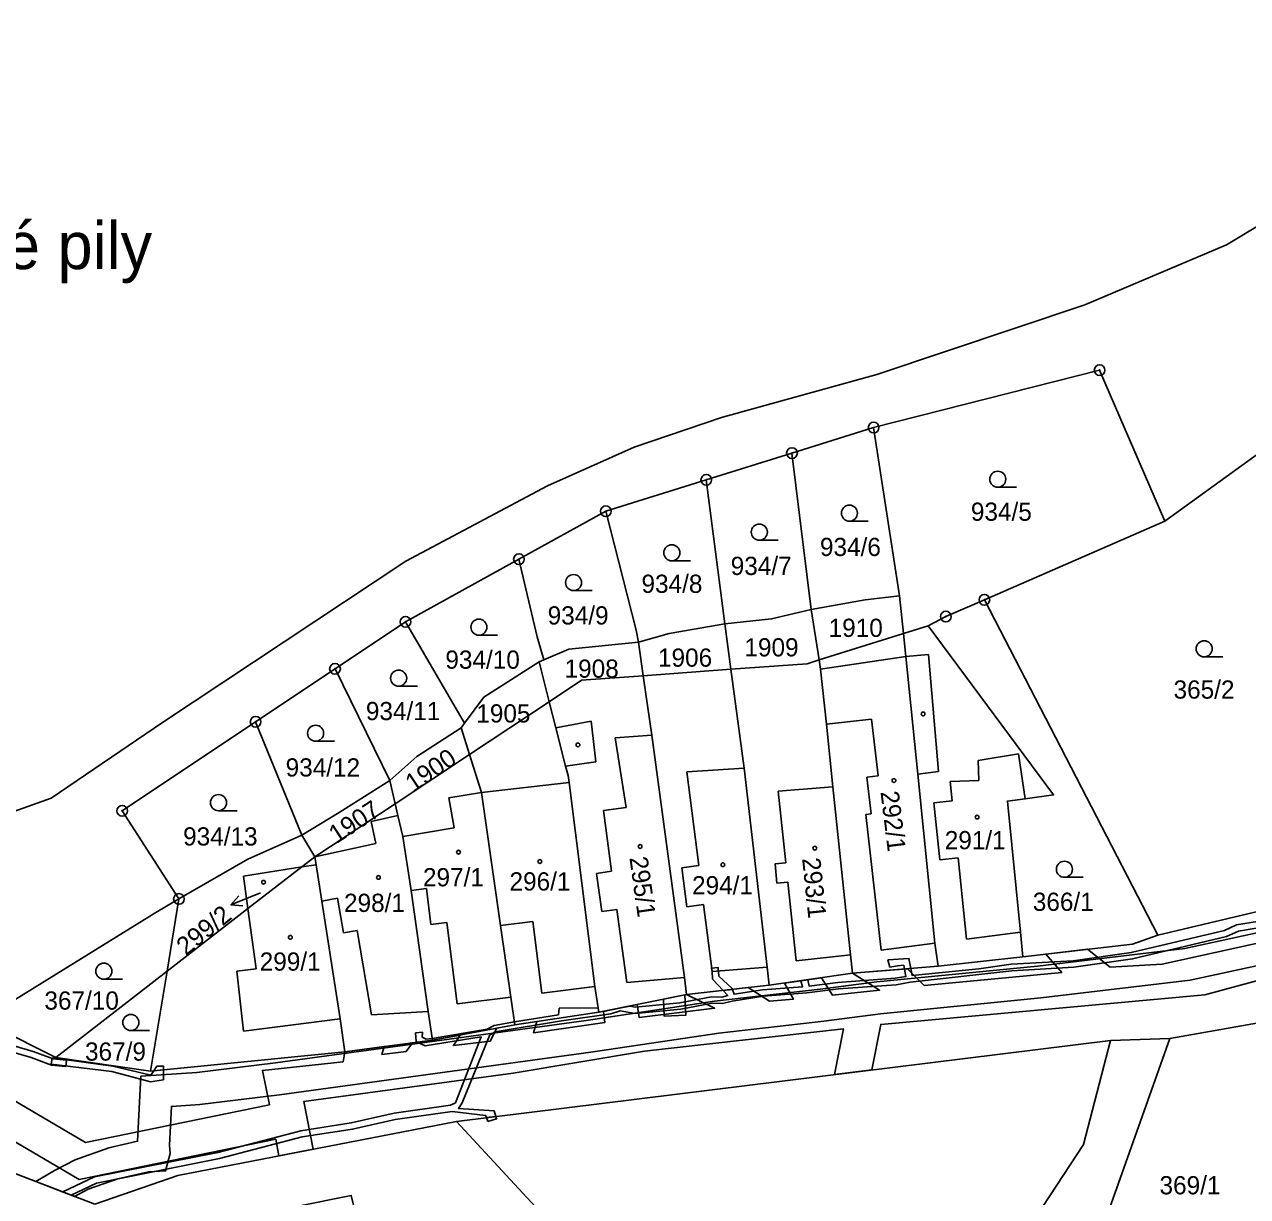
# Model space of a CAD drawing. Extents: x -680203 to -673936, y -1102717 to -1093650.
# Drawn here: x -679803 to -679688.8, y -1097871.2 to -1097761.8 of the extents above; entities that cross this region are included whole.
import ezdxf

# ---------------------------------------------------------------- set-up
doc = ezdxf.new("R2010")
doc.units = 0
for name, color, linetype in [('SOxx02xx_Koleje_param další_Popis10', 7, 'Continuous'), ('SOxx02xx_Staničení_Popis10', 7, 'Continuous'), ('SOxxxxxx_Koleje_hlavní_body_Popis10', 7, 'Continuous'), ('SOxxxxxx_Koleje_LN_parametry_Popis10', 7, 'Continuous'), ('SOxxxxxx_Koleje_param další_Popis10', 7, 'Continuous'), ('SOxxxxxx_Osa_bod_P', 7, 'Continuous'), ('SOxxxxxx_Staničení_Popis10', 7, 'Continuous'), ('x_prac', 7, 'Continuous')]:
    doc.layers.add(name, color=color, linetype=linetype)

msp = doc.modelspace()

# ---------------------------------------------------------------- linework, layer by layer
at = {"layer": 'SOxx02xx_Koleje_param další_Popis10'}
for centre, radius in [((-679702.58, -1097794.05), 0.5), ((-679702.58, -1097794.05), 0.0303), ((-679723.68, -1097799.41), 0.5), ((-679723.68, -1097799.41), 0.0303), ((-679731.3, -1097801.79), 0.5), ((-679731.3, -1097801.79), 0.0303), ((-679739.3, -1097804.29), 0.5), ((-679739.3, -1097804.29), 0.0303), ((-679748.68, -1097807.22), 0.5), ((-679748.68, -1097807.22), 0.0303), ((-679756.79, -1097811.69), 0.5), ((-679756.79, -1097811.69), 0.0303), ((-679713.34, -1097815.49), 0.5), ((-679713.34, -1097815.49), 0.0303), ((-679767.38, -1097817.54), 0.5), ((-679716.94, -1097817.05), 0.5), ((-679716.94, -1097817.05), 0.0303), ((-679767.38, -1097817.54), 0.0303), ((-679773.96, -1097821.93), 0.5), ((-679773.96, -1097821.93), 0.0303), ((-679781.37, -1097826.87), 0.5), ((-679781.37, -1097826.87), 0.0303), ((-679793.83, -1097835.18), 0.5), ((-679793.83, -1097835.18), 0.0303), ((-679788.53, -1097843.41), 0.5), ((-679788.53, -1097843.41), 0.0303)]:
    msp.add_circle(centre, radius, dxfattribs=at)
at = {"layer": 'SOxx02xx_Staničení_Popis10'}
for p, q in [((-679780.91, -1097842.84), (-679783.69, -1097843.96)), ((-679783.69, -1097843.96), (-679782.95, -1097843.12)), ((-679783.69, -1097843.96), (-679782.58, -1097844.05))]:
    msp.add_line(p, q, dxfattribs=at)
at = {"layer": 'SOxxxxxx_Koleje_hlavní_body_Popis10'}
for p, q in [((-679712.09, -1097804.98), (-679710.34, -1097804.98)), ((-679725.94, -1097808.15), (-679724.19, -1097808.15)), ((-679734.35, -1097809.92), (-679732.6, -1097809.92)), ((-679742.52, -1097811.85), (-679740.77, -1097811.85)), ((-679751.69, -1097814.63), (-679749.94, -1097814.63)), ((-679760.53, -1097818.79), (-679758.78, -1097818.79)), ((-679692.82, -1097820.81), (-679691.07, -1097820.81)), ((-679768.02, -1097823.55), (-679766.27, -1097823.55)), ((-679775.77, -1097828.69), (-679774.02, -1097828.69)), ((-679784.84, -1097835.17), (-679783.09, -1097835.17)), ((-679705.87, -1097841.39), (-679704.12, -1097841.39)), ((-679795.54, -1097850.9), (-679793.79, -1097850.9)), ((-679793.02, -1097855.69), (-679791.27, -1097855.69))]:
    msp.add_line(p, q, dxfattribs=at)
for centre in [(-679712.09, -1097804.23), (-679725.94, -1097807.4), (-679734.35, -1097809.17), (-679742.52, -1097811.1), (-679751.69, -1097813.88), (-679760.53, -1097818.04), (-679692.82, -1097820.06), (-679768.02, -1097822.8), (-679775.77, -1097827.94), (-679784.84, -1097834.42), (-679705.87, -1097840.64), (-679795.54, -1097850.15), (-679793.02, -1097854.94)]:
    msp.add_circle(centre, 0.75, dxfattribs=at)
at = {"layer": 'SOxxxxxx_Koleje_LN_parametry_Popis10'}
for points in [[(-679726.97, -1097851.8), (-679721.59, -1097851.41), (-679720.28, -1097851.19), (-679710.78, -1097850.11), (-679704.98, -1097849.78), (-679699.51, -1097849), (-679690.73, -1097846.91), (-679689.61, -1097846.41), (-679686.33, -1097845.87), (-679677.51, -1097843.18), (-679673.31, -1097842), (-679663.64, -1097838.07), (-679659.48, -1097836.69), (-679651.29, -1097833.36), (-679649.43, -1097831.97), (-679642.65, -1097828.87), (-679632.75, -1097822.27), (-679629.38, -1097820.44), (-679627.25, -1097819.9), (-679626.21, -1097819.21), (-679624.94, -1097817.05), (-679619.73, -1097813.52), (-679616.49, -1097811.16), (-679607.86, -1097805.53)], [(-679804.36, -1097865.77), (-679797.83, -1097869.58), (-679779.5, -1097865.84), (-679779.2, -1097867.39), (-679776, -1097866.77), (-679776.86, -1097862.31), (-679757.33, -1097859.68), (-679745.06, -1097857.63), (-679726.49, -1097855.54), (-679727.32, -1097859.8), (-679723.85, -1097859.37), (-679723.01, -1097855.12), (-679692.75, -1097852.35), (-679674.83, -1097847.51), (-679646, -1097837.05), (-679636.22, -1097830.8), (-679633.93, -1097835.73), (-679631.21, -1097833.98), (-679633.47, -1097829.01), (-679609.38, -1097812.93)], [(-679678.24, -1097845.41), (-679696.74, -1097849.48), (-679701.59, -1097849.79), (-679703.7, -1097848.11), (-679707.61, -1097848.56), (-679706.12, -1097850.27), (-679718.95, -1097851.49), (-679720.52, -1097849.93), (-679725.66, -1097850.35), (-679723.12, -1097851.93), (-679727.52, -1097852.38), (-679728.55, -1097850.76), (-679732.01, -1097851.26), (-679731.16, -1097852.75), (-679733.39, -1097852.94), (-679735.4, -1097851.68), (-679741.14, -1097852.34), (-679738.52, -1097853.61), (-679745.56, -1097854.46), (-679745.74, -1097853.26), (-679748.9, -1097853.9), (-679748.78, -1097854.94), (-679755.42, -1097855.89), (-679755.12, -1097854.86), (-679757.16, -1097855.17), (-679758.84, -1097855.48), (-679759.47, -1097856.68), (-679762.91, -1097857.09), (-679762.28, -1097856.11), (-679764.87, -1097856.58), (-679766.28, -1097856.77), (-679766.74, -1097856.83), (-679767.32, -1097857.65), (-679769.58, -1097857.94), (-679769.37, -1097857.18), (-679773.04, -1097857.67), (-679773.2, -1097858.6), (-679780.74, -1097859.42), (-679780.09, -1097862.61), (-679797.26, -1097866.14), (-679806.73, -1097860.58)], [(-679682.6, -1097845.42), (-679694.64, -1097848.03), (-679708.38, -1097849.67), (-679723.37, -1097851.15), (-679728.68, -1097851.84), (-679738.54, -1097852.96), (-679750.51, -1097854.75), (-679779.51, -1097858.71), (-679786.85, -1097859.62), (-679792.1, -1097859.95), (-679792.39, -1097866.03), (-679795.06, -1097866.64), (-679798.21, -1097867.75), (-679800.14, -1097868.75), (-679801.89, -1097869.79), (-679798.29, -1097871.17), (-679797.01, -1097870.51), (-679794.22, -1097869.52), (-679791.37, -1097868.87), (-679789.77, -1097868.79), (-679789.36, -1097867.18), (-679789.41, -1097866.39), (-679789.24, -1097862.77), (-679786.57, -1097862.6), (-679779.13, -1097861.69), (-679750.09, -1097857.71), (-679738.14, -1097855.94), (-679728.32, -1097854.82), (-679723.03, -1097854.13), (-679708.06, -1097852.65), (-679694.14, -1097850.99), (-679681.9, -1097848.34)], [(-679686.47, -1097845.29), (-679689.79, -1097845.83), (-679690.93, -1097846.34), (-679699.63, -1097848.42), (-679705.04, -1097849.18), (-679710.84, -1097849.51), (-679713.85, -1097849.92), (-679720.07, -1097850.56), (-679720.2, -1097849.9), (-679720.8, -1097849.95), (-679720.67, -1097850.65), (-679721.67, -1097850.81), (-679727.03, -1097851.2), (-679729.7, -1097851.54), (-679729.83, -1097850.95), (-679730.46, -1097851.04), (-679730.31, -1097851.6), (-679734.06, -1097851.89), (-679736.71, -1097852.3), (-679736.85, -1097851.85), (-679737.74, -1097851.95), (-679737.3, -1097852.43), (-679737.84, -1097852.56), (-679738.81, -1097852.55), (-679741.77, -1097853.1), (-679745.92, -1097853.5), (-679746.45, -1097853.41), (-679749.32, -1097853.98), (-679757.16, -1097855.17), (-679764.87, -1097856.58), (-679766.28, -1097856.77), (-679765.53, -1097857.13), (-679760.32, -1097856.27), (-679762.72, -1097862.43), (-679763.19, -1097862.67), (-679768.43, -1097863.39), (-679772.44, -1097864.31), (-679777.16, -1097865.04), (-679784.89, -1097867.06), (-679796.41, -1097869.36), (-679799.38, -1097870.75), (-679798.6, -1097871.05), (-679796.23, -1097869.94), (-679784.75, -1097867.64), (-679777.04, -1097865.62), (-679772.32, -1097864.91), (-679768.33, -1097863.98), (-679763.01, -1097863.25), (-679759.9, -1097863.61), (-679759.82, -1097863.82), (-679758.94, -1097863.71), (-679759.11, -1097863.19), (-679762.44, -1097862.96), (-679762.08, -1097862.43), (-679759.51, -1097856.1), (-679759, -1097855.81), (-679752.83, -1097854.77), (-679748.21, -1097854.14), (-679747.35, -1097853.86), (-679745.94, -1097854.1), (-679741.69, -1097853.7), (-679738.75, -1097853.15), (-679737.78, -1097853.16), (-679736.87, -1097852.94), (-679734, -1097852.49), (-679729.9, -1097852.17), (-679726.97, -1097851.8)]]:
    msp.add_lwpolyline(points, dxfattribs=at)
for points in [[(-679720.8, -1097849.95), (-679720.2, -1097849.9), (-679720.39, -1097848.96), (-679722.35, -1097849.1), (-679722.16, -1097849.76), (-679721.44, -1097849.64), (-679720.87, -1097849.6)], [(-679738.71, -1097850.88), (-679737.74, -1097851.95), (-679736.85, -1097851.85), (-679736.88, -1097851.77), (-679738.13, -1097850.6), (-679738.18, -1097849.82), (-679738.8, -1097849.86), (-679738.76, -1097850.18)], [(-679799.08, -1097859.06), (-679799.02, -1097858.46), (-679800.28, -1097858.33), (-679802.15, -1097857.64), (-679805.22, -1097856.74), (-679807.46, -1097855.37), (-679806.96, -1097854.72), (-679807.68, -1097854.29), (-679808.18, -1097854.94), (-679809.29, -1097854.12), (-679810.52, -1097852.6), (-679811.97, -1097851.73), (-679809.71, -1097854.56), (-679808.12, -1097855.72), (-679805.46, -1097857.3), (-679802.33, -1097858.22), (-679800.42, -1097858.91)], [(-679741.3, -1097852.37), (-679743.28, -1097852.77), (-679743.22, -1097854.36), (-679741.22, -1097854.27)], [(-679753.02, -1097853.61), (-679753.1, -1097854.21), (-679757.2, -1097854.89), (-679757.16, -1097855.17), (-679749.32, -1097853.98), (-679749.38, -1097853.57)], [(-679757.16, -1097855.17), (-679757.2, -1097854.89), (-679759.1, -1097855.21), (-679759.75, -1097855.56), (-679764.89, -1097856.42), (-679764.87, -1097856.58)], [(-679766.44, -1097855.9), (-679766.38, -1097856.72), (-679766.28, -1097856.77), (-679764.87, -1097856.58), (-679764.89, -1097856.42), (-679765.44, -1097856.51), (-679765.82, -1097856.32), (-679765.8, -1097855.85)], [(-679789.97, -1097860.29), (-679789.97, -1097859.35), (-679790.87, -1097859.44), (-679791.14, -1097859.86), (-679794.69, -1097859.03), (-679800.38, -1097858.24), (-679800.46, -1097858.84), (-679794.8, -1097859.52), (-679791.17, -1097860.48)], [(-679790.6, -1097859.03), (-679790.87, -1097859.44), (-679789.97, -1097859.35), (-679789.97, -1097859.03)], [(-679759.69, -1097864.19), (-679758.88, -1097863.92), (-679758.94, -1097863.71), (-679759.82, -1097863.82)]]:
    msp.add_lwpolyline(points, close=True, dxfattribs=at)
at = {"layer": 'SOxxxxxx_Koleje_param další_Popis10'}
for centre in [(-679719.06, -1097826.14), (-679751.28, -1097829.03), (-679721.78, -1097832.36), (-679714.02, -1097835.77), (-679762.43, -1097839.04), (-679745.48, -1097838.51), (-679729.17, -1097838.67), (-679754.84, -1097839.91), (-679737.75, -1097840.21), (-679769.91, -1097841.4), (-679780.63, -1097841.85), (-679778.13, -1097846.99)]:
    msp.add_circle(centre, 0.175, dxfattribs=at)
at = {"layer": 'SOxxxxxx_Staničení_Popis10'}
for p, q in [((-679728.63, -1097821.95), (-679720.66, -1097820.77)), ((-679720.66, -1097820.77), (-679718.56, -1097820.6)), ((-679718.56, -1097820.6), (-679717.61, -1097831.5)), ((-679723.87, -1097826.62), (-679728.09, -1097827.1)), ((-679723.27, -1097831.92), (-679723.87, -1097826.62)), ((-679753.34, -1097827.45), (-679750.05, -1097826.81)), ((-679750.05, -1097826.81), (-679749.62, -1097830.6)), ((-679747.82, -1097828.36), (-679744.38, -1097828.11)), ((-679746.77, -1097834.86), (-679747.82, -1097828.36)), ((-679713.92, -1097830.5), (-679710.17, -1097829.87)), ((-679710.17, -1097829.87), (-679709.52, -1097834.05)), ((-679749.62, -1097830.6), (-679752.43, -1097831)), ((-679741.11, -1097831.53), (-679735.77, -1097831.19)), ((-679713.86, -1097832.35), (-679713.92, -1097830.5)), ((-679740.01, -1097840.29), (-679741.11, -1097831.53)), ((-679724.3, -1097832.03), (-679723.27, -1097831.92)), ((-679723.91, -1097835.47), (-679724.3, -1097832.03)), ((-679717.61, -1097831.5), (-679719.56, -1097831.76)), ((-679763.32, -1097833.97), (-679760.28, -1097833.46)), ((-679760.28, -1097833.46), (-679752.11, -1097832.55)), ((-679732.59, -1097833.35), (-679727.48, -1097832.94)), ((-679731.88, -1097840.04), (-679732.59, -1097833.35)), ((-679716.53, -1097832.44), (-679713.86, -1097832.35)), ((-679716.34, -1097834.26), (-679716.53, -1097832.44)), ((-679762.85, -1097836.76), (-679763.32, -1097833.97)), ((-679718.06, -1097834.44), (-679716.34, -1097834.26)), ((-679717.51, -1097839.75), (-679718.06, -1097834.44)), ((-679770.59, -1097836.17), (-679768.09, -1097835.63)), ((-679748.91, -1097835.16), (-679746.77, -1097834.86)), ((-679748.14, -1097840.82), (-679748.91, -1097835.16)), ((-679724.4, -1097835.52), (-679723.91, -1097835.47)), ((-679722.97, -1097848.18), (-679724.4, -1097835.52)), ((-679770.14, -1097838.23), (-679770.59, -1097836.17)), ((-679767.63, -1097837.57), (-679762.85, -1097836.76)), ((-679775.83, -1097839.47), (-679770.14, -1097838.23)), ((-679777.06, -1097840.42), (-679775.72, -1097840.21)), ((-679741.58, -1097840.49), (-679740.01, -1097840.29)), ((-679732.87, -1097840.14), (-679731.88, -1097840.04)), ((-679732.73, -1097841.94), (-679732.87, -1097840.14)), ((-679715.79, -1097839.57), (-679717.51, -1097839.75)), ((-679715, -1097847.16), (-679715.79, -1097839.57)), ((-679782.5, -1097841.28), (-679777.06, -1097840.42)), ((-679782.09, -1097844.31), (-679782.5, -1097841.28)), ((-679749.54, -1097841.02), (-679748.14, -1097840.82)), ((-679749.05, -1097844.57), (-679749.54, -1097841.02)), ((-679741.13, -1097844.13), (-679741.58, -1097840.49)), ((-679765.42, -1097842.43), (-679766.85, -1097842.61)), ((-679765, -1097845.8), (-679765.42, -1097842.43)), ((-679731.69, -1097841.83), (-679732.73, -1097841.94)), ((-679730.91, -1097849.19), (-679731.69, -1097841.83)), ((-679773.73, -1097843.35), (-679775.2, -1097843.6)), ((-679773.18, -1097846.58), (-679773.73, -1097843.35)), ((-679781.33, -1097849.92), (-679782.09, -1097844.31)), ((-679747.65, -1097844.38), (-679749.05, -1097844.57)), ((-679746.71, -1097851.2), (-679747.65, -1097844.38)), ((-679739.55, -1097843.93), (-679741.13, -1097844.13)), ((-679738.76, -1097850.18), (-679739.55, -1097843.93)), ((-679763.51, -1097845.62), (-679765, -1097845.8)), ((-679762.56, -1097853.21), (-679763.51, -1097845.62)), ((-679755.49, -1097845.52), (-679758.51, -1097845.9)), ((-679754.64, -1097852.2), (-679755.49, -1097845.52)), ((-679771.88, -1097846.35), (-679773.18, -1097846.58)), ((-679770.54, -1097854.23), (-679771.88, -1097846.35)), ((-679709.98, -1097846.52), (-679715, -1097847.16)), ((-679717.98, -1097847.54), (-679722.97, -1097848.18)), ((-679730.91, -1097849.19), (-679725.84, -1097848.62)), ((-679783.14, -1097850.16), (-679781.33, -1097849.92)), ((-679782.49, -1097855.75), (-679783.14, -1097850.16)), ((-679733.62, -1097849.79), (-679738.76, -1097850.18)), ((-679749.69, -1097851.57), (-679754.64, -1097852.2)), ((-679741.35, -1097850.74), (-679746.71, -1097851.2)), ((-679757.56, -1097852.58), (-679762.56, -1097853.21)), ((-679765.25, -1097853.91), (-679770.54, -1097854.23)), ((-679773.48, -1097854.6), (-679782.49, -1097855.75))]:
    msp.add_line(p, q, dxfattribs=at)
at = {"layer": 'x_prac'}
for p, q in [((-679731.3, -1097801.79), (-679723.68, -1097799.41)), ((-679723.68, -1097799.41), (-679721.25, -1097815.11)), ((-679684.8, -1097799.69), (-679696.49, -1097808.15)), ((-679739.3, -1097804.29), (-679731.3, -1097801.79)), ((-679731.3, -1097801.79), (-679729.5, -1097816.4)), ((-679748.68, -1097807.22), (-679739.3, -1097804.29)), ((-679739.3, -1097804.29), (-679737.58, -1097817.72)), ((-679756.79, -1097811.69), (-679748.68, -1097807.22)), ((-679696.49, -1097808.15), (-679713.34, -1097815.49)), ((-679767.38, -1097817.54), (-679756.79, -1097811.69)), ((-679721.25, -1097815.11), (-679720.88, -1097818.63)), ((-679713.34, -1097815.49), (-679697.16, -1097846.78)), ((-679728.76, -1097821.1), (-679729.5, -1097816.4)), ((-679773.96, -1097821.93), (-679767.38, -1097817.54)), ((-679767.38, -1097817.54), (-679761.88, -1097827.01)), ((-679737.01, -1097821.97), (-679737.58, -1097817.72)), ((-679728.76, -1097821.1), (-679720.88, -1097818.63)), ((-679720.88, -1097818.63), (-679718.6, -1097817.92)), ((-679720.88, -1097818.63), (-679720.66, -1097820.77)), ((-679745.64, -1097819.43), (-679745.18, -1097822.58)), ((-679781.37, -1097826.87), (-679773.96, -1097821.93)), ((-679773.96, -1097821.93), (-679768.85, -1097832.35)), ((-679754.46, -1097821.09), (-679754.91, -1097821.28)), ((-679753.96, -1097825), (-679754.91, -1097821.28)), ((-679745.18, -1097822.58), (-679737.01, -1097821.97)), ((-679728.76, -1097821.1), (-679728.63, -1097821.95)), ((-679745.18, -1097822.58), (-679744.38, -1097828.11)), ((-679761.4, -1097829.92), (-679753.96, -1097825)), ((-679753.96, -1097825), (-679753.34, -1097827.45)), ((-679781.37, -1097826.87), (-679777.07, -1097837.47)), ((-679761.88, -1097827.01), (-679762.19, -1097827.43)), ((-679762.19, -1097827.43), (-679761.4, -1097829.92)), ((-679761.4, -1097829.92), (-679768.35, -1097834.52)), ((-679761.4, -1097829.92), (-679760.28, -1097833.46)), ((-679768.35, -1097834.52), (-679768.85, -1097832.35)), ((-679775.83, -1097839.47), (-679768.35, -1097834.52)), ((-679777.07, -1097837.47), (-679775.83, -1097839.47)), ((-679788.53, -1097843.41), (-679789.64, -1097850.16)), ((-679717.66, -1097849.69), (-679709.75, -1097848.8)), ((-679789.64, -1097850.16), (-679800.03, -1097858.2)), ((-679789.64, -1097850.16), (-679791.17, -1097859.47)), ((-679733.43, -1097851.46), (-679725.66, -1097850.35)), ((-679725.66, -1097850.35), (-679717.66, -1097849.69)), ((-679741.14, -1097852.34), (-679733.43, -1097851.46)), ((-679749.32, -1097853.98), (-679741.14, -1097852.34)), ((-679757.16, -1097855.17), (-679749.32, -1097853.98)), ((-679681.98, -1097853.94), (-679696.04, -1097856.44)), ((-679806.96, -1097854.72), (-679800.03, -1097858.2)), ((-679764.87, -1097856.58), (-679757.16, -1097855.17)), ((-679773.04, -1097857.67), (-679764.87, -1097856.58)), ((-679701.58, -1097856.61), (-679762.62, -1097864.17)), ((-679702.25, -1097873.99), (-679696.04, -1097856.44)), ((-679696.04, -1097856.44), (-679701.58, -1097856.61)), ((-679800.03, -1097858.2), (-679791.17, -1097859.47)), ((-679791.17, -1097859.47), (-679773.04, -1097857.67)), ((-679762.62, -1097864.17), (-679751.01, -1097876.69)), ((-679796.39, -1097871.9), (-679808.71, -1097867.17))]:
    msp.add_line(p, q, dxfattribs=at)
for points in [[(-679666.63, -1097755.99), (-679677.53, -1097772.59), (-679684.02, -1097778.3), (-679690.75, -1097782.34), (-679703.95, -1097787.96), (-679723.39, -1097794.47), (-679737.87, -1097798.47), (-679746.03, -1097801.23), (-679754.12, -1097804.84), (-679767.35, -1097811.89), (-679790.07, -1097826.95), (-679800.47, -1097833.99), (-679804.83, -1097835.55)], [(-679723.68, -1097799.41), (-679702.58, -1097794.05), (-679696.49, -1097808.15)], [(-679748.68, -1097807.22), (-679745.86, -1097818.32), (-679745.64, -1097819.43)], [(-679756.79, -1097811.69), (-679755.09, -1097818.95), (-679754.46, -1097821.09)], [(-679721.25, -1097815.11), (-679724.48, -1097815.49), (-679729.5, -1097816.4)], [(-679713.34, -1097815.49), (-679716.94, -1097817.05), (-679718.6, -1097817.92)], [(-679729.5, -1097816.4), (-679733.21, -1097817.27), (-679737.58, -1097817.72)], [(-679737.58, -1097817.72), (-679742.76, -1097818.62), (-679745.64, -1097819.43)], [(-679718.6, -1097817.92), (-679706.88, -1097833.69), (-679709.52, -1097834.05), (-679711.19, -1097834.27), (-679709.98, -1097846.52), (-679709.75, -1097848.8)], [(-679745.64, -1097819.43), (-679752.12, -1097820.1), (-679754.46, -1097821.09)], [(-679720.66, -1097820.77), (-679719.56, -1097831.76), (-679717.98, -1097847.54), (-679717.66, -1097849.69)], [(-679754.91, -1097821.28), (-679760.07, -1097824.56), (-679761.88, -1097827.01)], [(-679737.01, -1097821.97), (-679729.88, -1097821.45), (-679728.76, -1097821.1)], [(-679737.01, -1097821.97), (-679735.77, -1097831.19), (-679733.62, -1097849.79), (-679733.43, -1097851.46)], [(-679728.63, -1097821.95), (-679728.09, -1097827.1), (-679727.48, -1097832.94), (-679725.84, -1097848.62), (-679725.66, -1097850.35)], [(-679753.96, -1097825), (-679750.95, -1097823), (-679745.18, -1097822.58)], [(-679788.53, -1097843.41), (-679793.83, -1097835.18), (-679781.37, -1097826.87)], [(-679762.19, -1097827.43), (-679766.31, -1097830.12), (-679768.85, -1097832.35)], [(-679753.34, -1097827.45), (-679752.43, -1097831), (-679752.21, -1097831.87), (-679752.11, -1097832.55), (-679749.69, -1097851.57), (-679749.32, -1097853.98)], [(-679744.38, -1097828.11), (-679741.35, -1097850.74), (-679741.14, -1097852.34)], [(-679768.85, -1097832.35), (-679773.56, -1097835.35), (-679777.07, -1097837.47)], [(-679760.28, -1097833.46), (-679758.51, -1097845.9), (-679757.56, -1097852.58), (-679757.16, -1097855.17)], [(-679768.35, -1097834.52), (-679768.09, -1097835.63), (-679767.63, -1097837.57), (-679766.85, -1097842.61), (-679765.25, -1097853.91), (-679764.87, -1097856.58)], [(-679777.07, -1097837.47), (-679782.11, -1097839.7), (-679788.53, -1097843.41)], [(-679697.16, -1097846.78), (-679680.99, -1097842.96), (-679667.29, -1097838.13)], [(-679775.83, -1097839.47), (-679777.06, -1097840.42), (-679782.09, -1097844.31), (-679789.64, -1097850.16)], [(-679775.83, -1097839.47), (-679775.72, -1097840.21), (-679775.2, -1097843.6), (-679773.48, -1097854.6), (-679773.04, -1097857.67)], [(-679806.96, -1097854.72), (-679790.69, -1097844.66), (-679788.53, -1097843.41)], [(-679709.75, -1097848.8), (-679699.52, -1097847.64), (-679697.16, -1097846.78)], [(-679713.59, -1097880.81), (-679704.1, -1097866.32), (-679701.58, -1097856.61)], [(-679762.62, -1097864.17), (-679788.63, -1097869.23), (-679796.39, -1097871.9)], [(-679771.97, -1097873.15), (-679772.44, -1097871.08), (-679777.57, -1097872.12), (-679777.53, -1097872.27), (-679781.72, -1097873.12), (-679779.3, -1097884.7), (-679775.07, -1097883.81), (-679774.85, -1097884.89), (-679768.83, -1097883.61), (-679769.38, -1097881.11), (-679767.81, -1097880.78), (-679769.52, -1097872.65), (-679771.97, -1097873.15)]]:
    msp.add_lwpolyline(points, dxfattribs=at)

# ---------------------------------------------------------------- texts
at = {"layer": 'SOxx02xx_Staničení_Popis10'}
msp.add_text('U staré pily', height=4.4, dxfattribs=at).set_placement((-679820.46, -1097784.62))
at = {"layer": 'SOxxxxxx_Osa_bod_P'}
for s, p in [('934/5', (-679714.6, -1097808.11)), ('934/6', (-679728.69, -1097811.4)), ('934/7', (-679737.02, -1097813.17)), ('934/8', (-679745.35, -1097814.84)), ('934/9', (-679754.11, -1097817.79)), ('1910', (-679727.88, -1097818.95)), ('1909', (-679735.74, -1097820.77)), ('934/10', (-679763.66, -1097821.92)), ('1906', (-679743.81, -1097821.73)), ('1908', (-679752.53, -1097822.76)), ('365/2', (-679695.68, -1097824.71)), ('934/11', (-679771.08, -1097826.72)), ('1905', (-679760.77, -1097826.94)), ('934/12', (-679778.57, -1097831.98)), ('934/13', (-679788.14, -1097838.42)), ('291/1', (-679717.04, -1097838.77)), ('297/1', (-679765.75, -1097842.23)), ('296/1', (-679757.67, -1097842.62)), ('294/1', (-679740.63, -1097842.98)), ('298/1', (-679773.12, -1097844.62)), ('366/1', (-679708.82, -1097844.52)), ('299/1', (-679780.99, -1097850.1)), ('367/10', (-679801.09, -1097853.74)), ('367/9', (-679797.3, -1097858.5)), ('369/1', (-679696.99, -1097870.98))]:
    msp.add_text(s, height=1.7, dxfattribs=at).set_placement(p)
for s, rotation, p in [('1900', 34, (-679766.66, -1097833.5)), ('292/1', 277, (-679723.04, -1097833.42)), ('1907', 33, (-679773.83, -1097838.29)), ('295/1', 278, (-679746.48, -1097839.56)), ('293/1', 276, (-679730.36, -1097839.63)), ('299/2', 39, (-679787.89, -1097848.77))]:
    msp.add_text(s, height=1.7, rotation=rotation, dxfattribs=at).set_placement(p)

doc.saveas('drawing.dxf')
